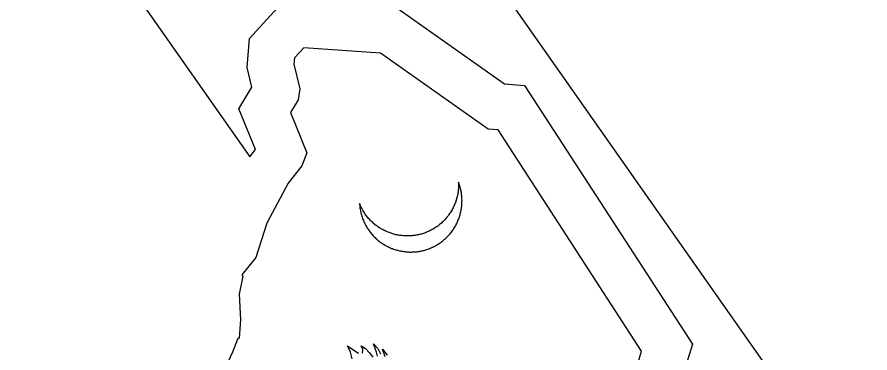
# Model space of a CAD drawing. Extents: x 1581789 to 1622364, y 1043167 to 1103486.
# Drawn here: x 1606963.527 to 1606968.125, y 1090772.008 to 1090773.82 of the extents above; entities that cross this region are included whole.
import ezdxf

# ---------------------------------------------------------------- set-up
doc = ezdxf.new("R2010")
doc.units = 0
doc.layers.add('RD_PD_PatLn2', color=7, linetype='Continuous')

msp = doc.modelspace()

# ---------------------------------------------------------------- linework, layer by layer
at = {"layer": 'RD_PD_PatLn2'}
for p, q in [((1606972.815, 1090764.4554), (1606962.1974, 1090779.5926)), ((1606972.8205, 1090764.4475), (1606962.2029, 1090779.5847)), ((1606965.0725, 1090773.6547), (1606965.0229, 1090773.5995)), ((1606965.4871, 1090773.6255), (1606965.0725, 1090773.6547)), ((1606966.0669, 1090773.2157), (1606965.4871, 1090773.6255)), ((1606965.0229, 1090773.5995), (1606965.0199, 1090773.566)), ((1606965.0199, 1090773.566), (1606965.0511, 1090773.4332)), ((1606965.0511, 1090773.4332), (1606965.0415, 1090773.3739)), ((1606965.0415, 1090773.3739), (1606965.0014, 1090773.3051)), ((1606965.0014, 1090773.3051), (1606965.0893, 1090773.0874)), ((1606966.1202, 1090773.2116), (1606966.0669, 1090773.2157)), ((1606966.8944, 1090772.0173), (1606966.1202, 1090773.2116)), ((1606965.0893, 1090773.0874), (1606965.0625, 1090773.0177)), ((1606965.0625, 1090773.0177), (1606964.9882, 1090772.9245)), ((1606964.9882, 1090772.9245), (1606964.8727, 1090772.7083)), ((1606964.8727, 1090772.7083), (1606964.8133, 1090772.5225)), ((1606964.8133, 1090772.5225), (1606964.7395, 1090772.4292)), ((1606964.7443, 1090772.4224), (1606964.7237, 1090772.3253)), ((1606964.7395, 1090772.4292), (1606964.7443, 1090772.4224)), ((1606964.7237, 1090772.3253), (1606964.7311, 1090772.1864)), ((1606964.7311, 1090772.1864), (1606964.7242, 1090772.0883)), ((1606964.7242, 1090772.0883), (1606964.7155, 1090772.0822)), ((1606964.7155, 1090772.0822), (1606964.6887, 1090772.0117)), ((1606964.6887, 1090772.0117), (1606964.6066, 1090771.8409)), ((1606966.7819, 1090771.653), (1606966.8944, 1090772.0173))]:
    msp.add_line(p, q, dxfattribs=at)
for points in [[(1606960.8588, 1090778.6537), (1606964.7818, 1090773.0668), (1606964.8127, 1090773.1051), (1606964.7233, 1090773.3254), (1606964.792, 1090773.4428), (1606964.7676, 1090773.5478), (1606964.7807, 1090773.7044), (1606964.9685, 1090773.9127), (1606965.5741, 1090773.8701), (1606966.155, 1090773.4599), (1606966.2626, 1090773.4516), (1606967.1679, 1090772.0553), (1606967.0053, 1090771.5279), (1606967.5715, 1090770.6893), (1606967.4868, 1090770.2639), (1606967.3337, 1090769.4285), (1606971.4792, 1090763.5185)], [(1606965.7983, 1090772.5962), (1606965.8031, 1090772.5992), (1606965.808, 1090772.6026), (1606965.8132, 1090772.6062), (1606965.8179, 1090772.61), (1606965.8227, 1090772.6137), (1606965.8277, 1090772.6176), (1606965.8322, 1090772.6216), (1606965.8367, 1090772.6256), (1606965.8411, 1090772.6298), (1606965.8451, 1090772.6339), (1606965.8495, 1090772.6382), (1606965.8533, 1090772.6425), (1606965.8575, 1090772.6471), (1606965.8614, 1090772.6514), (1606965.865, 1090772.656), (1606965.8687, 1090772.6606), (1606965.8724, 1090772.6653), (1606965.8756, 1090772.67), (1606965.8791, 1090772.6748), (1606965.8821, 1090772.6798), (1606965.8852, 1090772.6848), (1606965.8882, 1090772.6898), (1606965.8912, 1090772.6947), (1606965.8938, 1090772.6998), (1606965.8966, 1090772.705), (1606965.899, 1090772.7104), (1606965.9013, 1090772.7157), (1606965.9037, 1090772.721), (1606965.9058, 1090772.7262), (1606965.908, 1090772.7318), (1606965.9101, 1090772.7369), (1606965.9118, 1090772.7426), (1606965.9134, 1090772.7478), (1606965.9152, 1090772.7535), (1606965.9166, 1090772.759), (1606965.918, 1090772.7645), (1606965.9193, 1090772.7702), (1606965.9205, 1090772.776), (1606965.9215, 1090772.7815), (1606965.9225, 1090772.7871), (1606965.9233, 1090772.793), (1606965.924, 1090772.7983), (1606965.9246, 1090772.8045), (1606965.9251, 1090772.8101), (1606965.9253, 1090772.8156), (1606965.9257, 1090772.8215), (1606965.9257, 1090772.8272), (1606965.9258, 1090772.833), (1606965.9256, 1090772.839), (1606965.9254, 1090772.8445), (1606965.925, 1090772.8503), (1606965.9246, 1090772.8562), (1606965.9239, 1090772.8618), (1606965.923, 1090772.8677), (1606965.9223, 1090772.8733), (1606965.9212, 1090772.879), (1606965.9203, 1090772.8849), (1606965.9188, 1090772.8904), (1606965.9177, 1090772.8961), (1606965.9161, 1090772.9019), (1606965.9147, 1090772.9074), (1606965.9128, 1090772.913), (1606965.9109, 1090772.9186), (1606965.909, 1090772.9242), (1606965.9068, 1090772.9296), (1606965.9072, 1090772.9238), (1606965.9074, 1090772.9178), (1606965.9071, 1090772.9119), (1606965.9072, 1090772.9059), (1606965.9069, 1090772.8999), (1606965.9063, 1090772.8938), (1606965.9058, 1090772.8882), (1606965.9052, 1090772.8821), (1606965.9044, 1090772.8762), (1606965.9033, 1090772.8702), (1606965.9025, 1090772.8643), (1606965.9013, 1090772.8586), (1606965.8998, 1090772.8526), (1606965.8985, 1090772.8468), (1606965.8968, 1090772.8412), (1606965.8953, 1090772.8352), (1606965.8934, 1090772.8298), (1606965.8917, 1090772.8241), (1606965.8895, 1090772.8185), (1606965.8873, 1090772.8129), (1606965.8851, 1090772.8073), (1606965.8825, 1090772.8018), (1606965.8801, 1090772.7965), (1606965.8775, 1090772.791), (1606965.8748, 1090772.7854), (1606965.872, 1090772.7802), (1606965.8687, 1090772.775), (1606965.8659, 1090772.7698), (1606965.8626, 1090772.7646), (1606965.8591, 1090772.7597), (1606965.8556, 1090772.7548), (1606965.8521, 1090772.7499), (1606965.8483, 1090772.7449), (1606965.8446, 1090772.7402), (1606965.8407, 1090772.7354)], [(1606965.3732, 1090772.8151), (1606965.3735, 1090772.8088), (1606965.374, 1090772.8022), (1606965.3746, 1090772.7962), (1606965.3754, 1090772.7898), (1606965.3765, 1090772.7836), (1606965.3776, 1090772.7775), (1606965.3788, 1090772.771), (1606965.3804, 1090772.7648), (1606965.3817, 1090772.7588), (1606965.3835, 1090772.7527), (1606965.3855, 1090772.7464), (1606965.3873, 1090772.7403), (1606965.3896, 1090772.7342), (1606965.3917, 1090772.7283), (1606965.394, 1090772.7222), (1606965.3968, 1090772.7164), (1606965.3995, 1090772.7102), (1606965.4023, 1090772.7044), (1606965.4053, 1090772.6984), (1606965.4084, 1090772.6928), (1606965.412, 1090772.6872), (1606965.4153, 1090772.6813), (1606965.4191, 1090772.6759), (1606965.4227, 1090772.6702), (1606965.4264, 1090772.6655), (1606965.4298, 1090772.6606), (1606965.4334, 1090772.6561), (1606965.4371, 1090772.6514), (1606965.4409, 1090772.6472), (1606965.4449, 1090772.6426), (1606965.4487, 1090772.6384), (1606965.4527, 1090772.6343), (1606965.4568, 1090772.6303), (1606965.4612, 1090772.6264), (1606965.465, 1090772.6226), (1606965.4694, 1090772.6187), (1606965.4738, 1090772.6153), (1606965.4784, 1090772.6116), (1606965.4829, 1090772.6082), (1606965.4873, 1090772.6048), (1606965.492, 1090772.6016), (1606965.4965, 1090772.5986), (1606965.5012, 1090772.5954), (1606965.506, 1090772.5927), (1606965.5109, 1090772.5896), (1606965.5157, 1090772.5869), (1606965.5205, 1090772.5841), (1606965.5254, 1090772.5819), (1606965.5304, 1090772.5793), (1606965.5356, 1090772.5772), (1606965.5406, 1090772.5746), (1606965.5457, 1090772.5725), (1606965.551, 1090772.5709), (1606965.5561, 1090772.5688), (1606965.5615, 1090772.5669), (1606965.5667, 1090772.5653), (1606965.5719, 1090772.5636), (1606965.5774, 1090772.5622), (1606965.5825, 1090772.5608), (1606965.588, 1090772.5594), (1606965.5935, 1090772.5584), (1606965.5988, 1090772.5572), (1606965.6042, 1090772.5565), (1606965.6098, 1090772.5556), (1606965.6152, 1090772.5548), (1606965.6205, 1090772.5541), (1606965.6262, 1090772.5536), (1606965.6316, 1090772.5534), (1606965.6373, 1090772.5529), (1606965.6428, 1090772.5526), (1606965.648, 1090772.5527), (1606965.6538, 1090772.5526), (1606965.6593, 1090772.5528), (1606965.6649, 1090772.5531), (1606965.6704, 1090772.5533), (1606965.676, 1090772.554), (1606965.6814, 1090772.5545), (1606965.687, 1090772.5552), (1606965.6926, 1090772.5558), (1606965.6981, 1090772.5568), (1606965.7035, 1090772.5578), (1606965.709, 1090772.5592), (1606965.7144, 1090772.5602), (1606965.72, 1090772.5616), (1606965.7253, 1090772.5633), (1606965.7308, 1090772.5647), (1606965.7361, 1090772.5664), (1606965.7414, 1090772.5681), (1606965.7468, 1090772.5703), (1606965.752, 1090772.5722), (1606965.7574, 1090772.5744), (1606965.7626, 1090772.5768), (1606965.7678, 1090772.5793), (1606965.773, 1090772.5817), (1606965.7782, 1090772.5841), (1606965.7833, 1090772.5868), (1606965.7884, 1090772.59), (1606965.7934, 1090772.5927), (1606965.7983, 1090772.5962)], [(1606965.8407, 1090772.7354), (1606965.8365, 1090772.7309), (1606965.8324, 1090772.7264), (1606965.8282, 1090772.7218), (1606965.8236, 1090772.7174), (1606965.8193, 1090772.7131), (1606965.8145, 1090772.7089), (1606965.8097, 1090772.7047), (1606965.8047, 1090772.7008), (1606965.7999, 1090772.6966), (1606965.7947, 1090772.693), (1606965.7895, 1090772.6894), (1606965.7846, 1090772.6859), (1606965.78, 1090772.6827), (1606965.7749, 1090772.6795), (1606965.7698, 1090772.6768), (1606965.7647, 1090772.6736), (1606965.7597, 1090772.6709), (1606965.7545, 1090772.6685), (1606965.7495, 1090772.6658), (1606965.7443, 1090772.6633), (1606965.7389, 1090772.6612), (1606965.7335, 1090772.659), (1606965.7283, 1090772.657), (1606965.7229, 1090772.6549), (1606965.7176, 1090772.6532), (1606965.7123, 1090772.6515), (1606965.707, 1090772.6498), (1606965.7014, 1090772.6483), (1606965.6959, 1090772.6469), (1606965.6907, 1090772.6457), (1606965.685, 1090772.6445), (1606965.6795, 1090772.6436), (1606965.6741, 1090772.6426), (1606965.6685, 1090772.6419), (1606965.6629, 1090772.6412), (1606965.6572, 1090772.6406), (1606965.6519, 1090772.6401), (1606965.6463, 1090772.6398), (1606965.6408, 1090772.6396), (1606965.6353, 1090772.6394), (1606965.6297, 1090772.6392), (1606965.6242, 1090772.6394), (1606965.6188, 1090772.6396), (1606965.6133, 1090772.6399), (1606965.6077, 1090772.6404), (1606965.602, 1090772.6409), (1606965.5966, 1090772.6416), (1606965.5913, 1090772.6423), (1606965.5859, 1090772.643), (1606965.5803, 1090772.644), (1606965.575, 1090772.6452), (1606965.5694, 1090772.6461), (1606965.5639, 1090772.6476), (1606965.5589, 1090772.649), (1606965.5534, 1090772.6504), (1606965.5482, 1090772.652), (1606965.543, 1090772.6537), (1606965.5376, 1090772.6556), (1606965.5326, 1090772.6574), (1606965.5272, 1090772.6593), (1606965.5221, 1090772.6614), (1606965.5172, 1090772.6637), (1606965.5119, 1090772.6661), (1606965.507, 1090772.6683), (1606965.502, 1090772.6709), (1606965.4972, 1090772.6737), (1606965.4924, 1090772.6764), (1606965.4876, 1090772.6792), (1606965.4827, 1090772.6822), (1606965.4782, 1090772.6851), (1606965.4735, 1090772.6884), (1606965.4688, 1090772.6916), (1606965.4643, 1090772.695), (1606965.4599, 1090772.6984), (1606965.4553, 1090772.7021), (1606965.4509, 1090772.7055), (1606965.4465, 1090772.7094), (1606965.4426, 1090772.7131), (1606965.4383, 1090772.717), (1606965.4342, 1090772.7211), (1606965.4301, 1090772.7252), (1606965.4263, 1090772.7294), (1606965.4224, 1090772.7339), (1606965.4186, 1090772.7382), (1606965.415, 1090772.7426), (1606965.4113, 1090772.7474), (1606965.4079, 1090772.7523), (1606965.4043, 1090772.7567), (1606965.4002, 1090772.7632), (1606965.3963, 1090772.7694), (1606965.3923, 1090772.7756), (1606965.3887, 1090772.782), (1606965.3853, 1090772.7885), (1606965.3819, 1090772.7951), (1606965.379, 1090772.8016), (1606965.3758, 1090772.8084), (1606965.3732, 1090772.8151), (1606965.3732, 1090772.8151)], [(1606965.3331, 1090771.9771), (1606965.3253, 1090772.0132), (1606965.3083, 1090772.0473), (1606965.3476, 1090772.0191), (1606965.3675, 1090772.007)], [(1606965.39, 1090772.0069), (1606965.3903, 1090772.0262), (1606965.3826, 1090772.0465), (1606965.4058, 1090772.0326), (1606965.4253, 1090772.01), (1606965.4445, 1090771.9861)], [(1606965.4703, 1090771.9899), (1606965.4648, 1090772.0129), (1606965.448, 1090772.0577), (1606965.4711, 1090772.0328), (1606965.4864, 1090772.0036)], [(1606965.5123, 1090771.988), (1606965.497, 1090772.0285), (1606965.5223, 1090771.9959)]]:
    msp.add_lwpolyline(points, dxfattribs=at)

doc.saveas('drawing.dxf')
